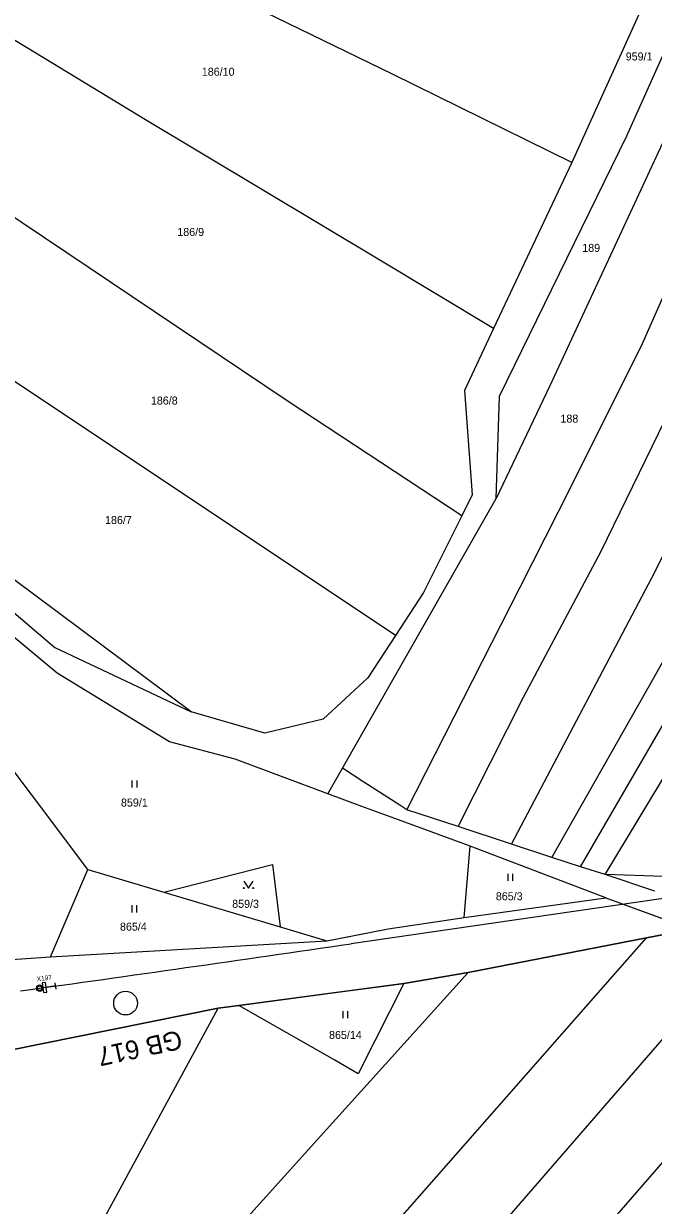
# Model space of a CAD drawing. Extents: x -7483133 to -743169, y -11317770 to -1127091.
# Drawn here: x -747208.1 to -747074.4, y -1131821.3 to -1131570.3 of the extents above; entities that cross this region are included whole.
import ezdxf

# ---------------------------------------------------------------- set-up
doc = ezdxf.new("R2010")
doc.units = 0
for name, color, linetype in [('_Zabezpečovací zařízení', 7, 'Continuous'), ('_Zabezpečovací zařízení_trasa', 7, 'Continuous'), ('Hranice parcel', 7, 'Continuous'), ('Parcelní čísla', 7, 'Continuous'), ('Vrstva 53', 7, 'Continuous'), ('Značky kultur', 7, 'Continuous'), ('ŽBP', 7, 'Continuous')]:
    doc.layers.add(name, color=color, linetype=linetype)

msp = doc.modelspace()

# ---------------------------------------------------------------- linework, layer by layer
at = {"layer": '_Zabezpečovací zařízení'}
for p, q in [((-747201.17, -1131775.34), (-747201.36, -1131773.98)), ((-747201.27, -1131774.66), (-747203.99, -1131775.03))]:
    msp.add_line(p, q, dxfattribs=at)
msp.add_lwpolyline([(-747203.45, -1131773.92), (-747204.13, -1131774.01), (-747203.85, -1131776.05), (-747203.17, -1131775.96)], close=True, dxfattribs=at)
for radius in [0.688, 0.481]:
    msp.add_circle((-747204.67, -1131775.13), radius, dxfattribs=at)
at = {"layer": '_Zabezpečovací zařízení_trasa'}
msp.add_lwpolyline([(-746894.77, -1131730.32), (-746940.94, -1131736.99), (-747039.64, -1131751.37), (-747138.54, -1131765.69)], dxfattribs=at)
msp.add_arc((-748329.43, -1123662.93), 8189.81, 277.865136, 278.361097, dxfattribs=at)
at = {"layer": 'Hranice parcel'}
for p, q in [((-747075.74, -1131564.33), (-747091.75, -1131599.73)), ((-747091.75, -1131599.73), (-747108.32, -1131634.98)), ((-747140.43, -1131728.4), (-747107.8, -1131671.12)), ((-747143.51, -1131733.86), (-747140.43, -1131728.4)), ((-747115.85, -1131740.82), (-747126.73, -1131737.25)), ((-747104.57, -1131744.53), (-747115.85, -1131740.82)), ((-747114.55, -1131760.12), (-747113.28, -1131744.96)), ((-747084.49, -1131755.95), (-747113.28, -1131744.96)), ((-747095.98, -1131747.35), (-747104.57, -1131744.53)), ((-747089.88, -1131749.36), (-747095.98, -1131747.35)), ((-747084.67, -1131751), (-747089.88, -1131749.36)), ((-747202.38, -1131768.48), (-747194.42, -1131749.94)), ((-747194.42, -1131749.94), (-747178.35, -1131754.73)), ((-747074.14, -1131754.55), (-747084.67, -1131751)), ((-747072.25, -1131751.38), (-747084.67, -1131751)), ((-747178.35, -1131754.73), (-747153.61, -1131762.1)), ((-747114.55, -1131760.12), (-747084.49, -1131755.95)), ((-747084.49, -1131755.95), (-747066.3, -1131762.59)), ((-747153.61, -1131762.1), (-747143.72, -1131765.05)), ((-747113.75, -1131771.83), (-747075.87, -1131764.45)), ((-747075.87, -1131764.45), (-747066.3, -1131762.59)), ((-747202.38, -1131768.48), (-747143.72, -1131765.05)), ((-747127.4, -1131774.15), (-747113.75, -1131771.83)), ((-747224.99, -1131886.58), (-747166.79, -1131779.35)), ((-747211.65, -1131788.43), (-747166.79, -1131779.35)), ((-747166.79, -1131779.35), (-747162.4, -1131778.78))]:
    msp.add_line(p, q, dxfattribs=at)
for points in [[(-747115.85, -1131740.82), (-747101.98, -1131713.33), (-747085.53, -1131682.34), (-747070.66, -1131651.81), (-747069.92, -1131650.29), (-747060.11, -1131630.3), (-747055.87, -1131622.19), (-747047.5, -1131606.16), (-747025.18, -1131564.19), (-746984.84, -1131493.86), (-746972.78, -1131477.2), (-746949.19, -1131444.14), (-746924.52, -1131406.32), (-746891.3, -1131355.07), (-746872.46, -1131327.44)], [(-747104.57, -1131744.53), (-747074.01, -1131686.66), (-747062.86, -1131663.99), (-747044.55, -1131625.9), (-747038.23, -1131613.87), (-747033.2, -1131604.29), (-747020.87, -1131581.25), (-747014.2, -1131568.8), (-746980.89, -1131511.72), (-746959.19, -1131477.95), (-746938.3, -1131445.7), (-746906.3, -1131397.79), (-746880.95, -1131356.37), (-746864.98, -1131331.78)], [(-747095.98, -1131747.35), (-747074.34, -1131709.19), (-747062.94, -1131688.91), (-747054.44, -1131671.18), (-747030.22, -1131622.02), (-747003.78, -1131573.59), (-746999.79, -1131566.27), (-746985.12, -1131541.69), (-746979.78, -1131532.75), (-746975.21, -1131525.11), (-746953.97, -1131491.61), (-746897.43, -1131402.02), (-746856.2, -1131336.86)], [(-747089.88, -1131749.36), (-747056.78, -1131692.26), (-747040.44, -1131657.76), (-747010.02, -1131596.06), (-746982.14, -1131547.97), (-746977.6, -1131540.14), (-746952.97, -1131500.95), (-746943.76, -1131486.29), (-746932.5, -1131468.46), (-746900.9, -1131419.92), (-746886.76, -1131396.86), (-746861.19, -1131356.24), (-746848.88, -1131337.27)], [(-747084.67, -1131751), (-747056.2, -1131703.86), (-747037.38, -1131665.4), (-747027.75, -1131645.14), (-747010.19, -1131608.84), (-747001.37, -1131592.36), (-746984.88, -1131564.32), (-746959.67, -1131522.76), (-746955.95, -1131516.9), (-746940.13, -1131491.96), (-746923.29, -1131465.74), (-746918.73, -1131458.64), (-746886.86, -1131408.57), (-746872, -1131384.8), (-746844.5, -1131337.51)], [(-747091.75, -1131599.73), (-747129.79, -1131580.96), (-747193.6, -1131549.9), (-747243.39, -1131525.6)], [(-747108.32, -1131634.98), (-747132.82, -1131620.3), (-747182.23, -1131590.68), (-747215.09, -1131570.74)], [(-747107.8, -1131671.12), (-747107.08, -1131649.38), (-747080.07, -1131594.06), (-747069.58, -1131570.72)], [(-747071.55, -1131593.65), (-747096.39, -1131647.22), (-747107.8, -1131671.12)], [(-747115.08, -1131674.81), (-747152.14, -1131650.37), (-747222.7, -1131603.02), (-747233.69, -1131595.9)], [(-747126.73, -1131737.25), (-747102.71, -1131689.93), (-747094.62, -1131674), (-747086.88, -1131658.52), (-747076.71, -1131638.17), (-747059.66, -1131599.64)], [(-747129.15, -1131700.25), (-747185.86, -1131662.35), (-747247.17, -1131621.56)], [(-747172.52, -1131716.41), (-747228.87, -1131674.36), (-747245.07, -1131652.89), (-747254.6, -1131636.41)], [(-747108.32, -1131634.98), (-747114.54, -1131648.21), (-747112.86, -1131670.34), (-747115.08, -1131674.81)], [(-747259.18, -1131646.33), (-747255.29, -1131651.97), (-747234.06, -1131674.93), (-747201.42, -1131702.74), (-747172.52, -1131716.41)], [(-747194.42, -1131749.94), (-747242.32, -1131686.21), (-747246.06, -1131670.63)], [(-747143.51, -1131733.86), (-747163.2, -1131726.49), (-747177.09, -1131722.8), (-747200.93, -1131708.24), (-747246.06, -1131670.63)], [(-747115.08, -1131674.81), (-747123.18, -1131691.12), (-747129.15, -1131700.25)], [(-747129.15, -1131700.25), (-747135, -1131709.19), (-747144.51, -1131718.02), (-747156.9, -1131720.96), (-747172.52, -1131716.41)], [(-747126.73, -1131737.25), (-747128.24, -1131736.28), (-747135.85, -1131731.36), (-747140.43, -1131728.4)], [(-747113.28, -1131744.96), (-747128.51, -1131739.37), (-747136.3, -1131736.51), (-747143.51, -1131733.86)], [(-747178.35, -1131754.73), (-747155.26, -1131748.88), (-747153.61, -1131762.1)], [(-747143.72, -1131765.05), (-747138.98, -1131764.12), (-747130.74, -1131762.5), (-747114.55, -1131760.12)], [(-747198.55, -1131904.18), (-747148.7, -1131847.4), (-747139.41, -1131836.82), (-747075.87, -1131764.45)], [(-747267.01, -1131766.16), (-747244.55, -1131771.35), (-747202.38, -1131768.48)], [(-747183.54, -1131914.17), (-747152.3, -1131878.12), (-747142.97, -1131867.35), (-747055.5, -1131766.4)], [(-747220.07, -1131889.85), (-747143.77, -1131805.15), (-747134.52, -1131794.88), (-747113.75, -1131771.83)], [(-747168.35, -1131924.28), (-747156.17, -1131910.12), (-747146.8, -1131899.23), (-747135.89, -1131886.55), (-747102.76, -1131847.44), (-747086.37, -1131828.14), (-747038.09, -1131772.55)], [(-747127.4, -1131774.15), (-747133.52, -1131786.29), (-747137.05, -1131793.3), (-747142.05, -1131790.43), (-747162.4, -1131778.78)], [(-747162.4, -1131778.78), (-747140.35, -1131775.86), (-747132.18, -1131774.78), (-747127.4, -1131774.15)]]:
    msp.add_lwpolyline(points, dxfattribs=at)
at = {"layer": 'Vrstva 53'}
for points in [[(-747515.95, -1131716.72), (-747422.18, -1131737.69), (-747343.31, -1131758.31), (-747336.85, -1131760.37), (-747319.28, -1131763.36), (-747311.5, -1131766.78), (-747286.37, -1131761.74), (-747267.01, -1131766.16), (-747244.55, -1131771.35), (-747202.38, -1131768.48), (-747143.72, -1131765.05), (-747130.74, -1131762.5), (-747114.55, -1131760.12), (-747084.49, -1131755.95), (-747066.3, -1131762.59)], [(-747066.3, -1131762.59), (-747075.87, -1131764.45), (-747113.75, -1131771.83), (-747127.4, -1131774.15), (-747162.4, -1131778.78), (-747166.79, -1131779.35), (-747211.65, -1131788.43), (-747216.62, -1131789.31), (-747232.12, -1131792.08), (-747249.62, -1131788.14), (-747266.19, -1131784.57), (-747296.48, -1131782.93), (-747323.8, -1131777.42), (-747326.7, -1131776.72), (-747346.48, -1131768.98), (-747349.64, -1131767.7), (-747354.27, -1131777.45), (-747392.64, -1131758.47), (-747431.62, -1131748.34), (-747522.4, -1131724.74)]]:
    msp.add_lwpolyline(points, dxfattribs=at)
at = {"layer": 'Značky kultur'}
for p, q in [((-747185.01, -1131732.52), (-747185.01, -1131731.02)), ((-747184.01, -1131732.52), (-747184.01, -1131731.02)), ((-747105.27, -1131752.35), (-747105.27, -1131750.85)), ((-747104.27, -1131752.35), (-747104.27, -1131750.85)), ((-747185.03, -1131759.03), (-747185.03, -1131757.53)), ((-747184.03, -1131759.03), (-747184.03, -1131757.53)), ((-747140.28, -1131781.49), (-747140.28, -1131779.99)), ((-747139.28, -1131781.49), (-747139.28, -1131779.99))]:
    msp.add_line(p, q, dxfattribs=at)
msp.add_lwpolyline([(-747161.36, -1131752.38), (-747160.36, -1131753.88), (-747159.36, -1131752.38)], dxfattribs=at)
for centre in [(-747161.36, -1131753.88), (-747159.36, -1131753.88)]:
    msp.add_circle(centre, 0.1, dxfattribs=at)
at = {"layer": 'ŽBP'}
msp.add_circle((-747186.44, -1131778.3), 2.52, dxfattribs=at)

# ---------------------------------------------------------------- texts
at = {"layer": '_Zabezpečovací zařízení'}
msp.add_text('X197', height=1, rotation=7.7893, dxfattribs=at).set_placement((-747205.22, -1131773.71))
at = {"layer": 'Parcelní čísla'}
for s, p in [('959/1', (-747080.3, -1131578.07)), ('186/10', (-747170.26, -1131581.32)), ('186/9', (-747175.47, -1131615.35)), ('189', (-747089.52, -1131618.73)), ('186/8', (-747181.07, -1131651.16)), ('188', (-747094.15, -1131655)), ('186/7', (-747190.8, -1131676.54)), ('859/1', (-747187.42, -1131736.55)), ('859/3', (-747163.82, -1131758.06)), ('865/3', (-747107.86, -1131756.46)), ('865/4', (-747187.63, -1131762.91)), ('865/14', (-747143.26, -1131785.92))]:
    msp.add_text(s, height=1.7, dxfattribs=at).set_placement(p)
at = {"layer": 'ŽBP'}
msp.add_text('GB 617', height=4, rotation=192.1279, dxfattribs=at).set_placement((-747174.94, -1131784.02))

doc.saveas('drawing.dxf')
